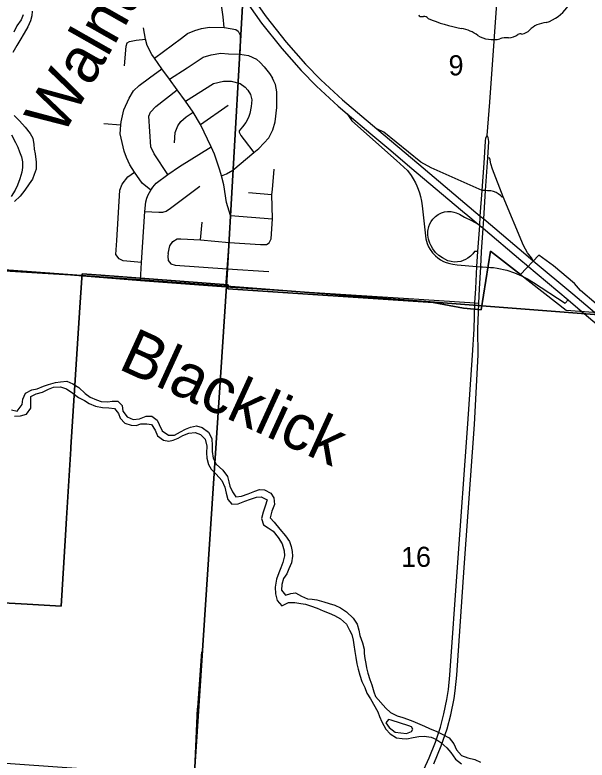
# Model space of a CAD drawing. Extents: x 114843 to 284848, y 317643 to 566895.
# Drawn here: x 233833 to 240118, y 354619 to 362810 of the extents above; entities that cross this region are included whole.
import ezdxf

# ---------------------------------------------------------------- set-up
doc = ezdxf.new("R2010")
doc.units = 0
for name, color, linetype in [('GM_X_City_Street', 7, 'Continuous'), ('GM_X_Corporation', 7, 'Continuous'), ('GM_X_County_Road', 7, 'Continuous'), ('GM_X_Interchange_Ramps', 7, 'Continuous'), ('GM_X_Major_River', 7, 'Continuous'), ('GM_X_Major_River_Text', 7, 'Continuous'), ('GM_X_Minor_River', 7, 'Continuous'), ('GM_X_Minor_River_Text', 7, 'Continuous'), ('GM_X_Section', 7, 'Continuous'), ('GM_X_Section_Text', 7, 'Continuous'), ('GM_X_State_Route', 7, 'Continuous'), ('GM_X_State_Shield', 7, 'Continuous'), ('GM_X_US_Route', 7, 'Continuous')]:
    doc.layers.add(name, color=color, linetype=linetype)

msp = doc.modelspace()

# ---------------------------------------------------------------- linework, layer by layer
at = {"layer": 'GM_X_City_Street'}
for p, q in [((235872.5, 361604.5), (236174.2, 361816.9)), ((234810.7, 361615.9), (234998.5, 361601.9)), ((236399.1, 360858.2), (236657, 360837)), ((236200.7, 360605.7), (236661.8, 360568.7)), ((235873.5, 360335.8), (235889.1, 360533.4)), ((235840.9, 355196.7), (235886.6, 355808.6))]:
    msp.add_line(p, q, dxfattribs=at)
for points in [[(236130.9, 362671.2), (236121.5, 362789.3), (236104, 362917.5)], [(236149.1, 359819.6), (236164.6, 360017.2), (236185.9, 360308.3), (236200.7, 360605.7), (236157.7, 360747.3), (236129.5, 360941.7), (236102.3, 361042.2), (236085.7, 361103.7), (236025.6, 361279.6), (235989.8, 361360.3), (235872.5, 361604.5), (235790.7, 361740.4), (235707.1, 361860.5), (235617.2, 361985.7), (235531.9, 362102.8), (235448, 362216.5), (235366.5, 362332.7), (235337.9, 362373.8), (235284.7, 362473.5), (235266.2, 362542.7), (235246.4, 362667.7)], [(235366.5, 362332.7), (235662.8, 362555.7), (235730.4, 362604.6), (235808.3, 362637.5), (235884.2, 362660.4), (235970.3, 362673.4), (236130.9, 362671.2), (236136.8, 362671.1), (236259.3, 362650.3), (236285.6, 362630.6), (236306.2, 362586.6), (236308.8, 362528.5), (236305.7, 362448.2), (236302.4, 362377.9)], [(235038.4, 362250.3), (235056.1, 362467.1), (235067.8, 362501.3), (235093.7, 362515.6), (235165.7, 362530.4), (235266.2, 362542.7)], [(235531.9, 362102.8), (235724.5, 362229.4), (235901.7, 362345.6), (235989.6, 362372.6), (236095.8, 362389.8), (236178, 362382.6), (236302.4, 362377.9), (236398.8, 362364.9), (236485.5, 362321.7), (236528, 362286), (236572.6, 362238.3), (236629.6, 362164.7), (236662.2, 362114.9)], [(235325.9, 360884), (235231.9, 360961.9), (235148.2, 361080.2), (235094.5, 361160.5), (235060, 361243.1), (235034, 361312.9), (234990.4, 361501.4), (234998.5, 361601.9), (235001, 361633.9), (235029.7, 361764.6), (235088.4, 361895.7), (235137.7, 361974.4), (235199.2, 362035.3), (235312.6, 362118.7), (235448, 362216.5)], [(236102.3, 361042.2), (236156.3, 361062.3), (236226, 361103.2), (236458.5, 361296.3), (236512.2, 361340.9), (236623.2, 361458.5), (236666.4, 361547.2), (236691.5, 361635.7), (236709.9, 361790.4), (236710, 361965), (236695.1, 362043), (236676.6, 362083), (236662.2, 362114.9)], [(235707.1, 361860.5), (236013.1, 362055.9), (236123.1, 362083.1), (236209.4, 362082.1), (236305.9, 362055), (236360.5, 362015.4), (236391, 361981.6)], [(235513.7, 361055.2), (235363.4, 361281.3), (235324.6, 361359.6), (235303.2, 361695.3), (235322.7, 361739.6), (235382.2, 361804.5), (235617.2, 361985.7)], [(236391, 361981.6), (236419.5, 361935.8), (236434.2, 361875.8), (236427, 361803.5), (236413.8, 361725.1), (236400.2, 361680.8), (236368.7, 361626.3), (236333.2, 361577.8), (236295.5, 361535.3), (236297.7, 361519.2), (236314.1, 361485.3), (236352.8, 361437.6), (236458.5, 361296.3)], [(235585, 361405.4), (235593.8, 361517.8), (235621.1, 361590.3), (235656.7, 361638.8), (235714.3, 361687.6), (235790.7, 361740.4)], [(235212, 359891.4), (235223.4, 360089), (235259.6, 360649.9), (235271.6, 360756.2), (235281.9, 360796.6), (235296.5, 360832.8), (235325.9, 360884), (235349, 360916), (235384.8, 360958.7), (235513.7, 361055.2), (235640.1, 361143.1), (235989.8, 361360.3)], [(235223.4, 360089), (235023.6, 360106.6), (234976.7, 360127.6), (234942.4, 360176.1), (234951.9, 360331.2), (234986.1, 360883.6), (235011.1, 360949.6), (235072.2, 361028.7), (235148.2, 361080.2)], [(236595.9, 360285.8), (236627.7, 360303), (236648.5, 360349.9), (236661.8, 360568.7), (236657, 360837), (236661.3, 360892.1), (236679.1, 361116)], [(235259.6, 360649.9), (235412.9, 360641.2), (235457.2, 360640.7), (235493.2, 360651.6), (235543.9, 360685.9), (235865, 360928.8)], [(235517.8, 360188.8), (235534.2, 360271.7), (235567.8, 360320.8), (235616.5, 360348.8), (235654.7, 360349), (235873.5, 360335.8), (236185.9, 360308.3), (236532.2, 360287.4), (236595.9, 360285.8)], [(235517.8, 360188.8), (235511.7, 360156.9), (235516.2, 360110.2), (235544.1, 360074.3), (235595.2, 360059.8), (236164.6, 360017.2), (236621.4, 359988.6)], [(235804.1, 354434.4), (235840.5, 355191.7), (235840.9, 355196.7)]]:
    msp.add_lwpolyline(points, dxfattribs=at)
at = {"layer": 'GM_X_Corporation'}
for points in [[(233300.1, 356371), (233969.7, 356331.6), (234339.7, 356309.8), (234388.2, 357091.2), (234398.9, 357276.6), (234446.2, 358040.7), (234447.4, 358058.9), (234546.8, 359592.6), (234568.2, 359921.3), (234572.8, 359964.6), (234777.3, 359948.7), (236174.2, 359843.1), (236171.9, 359798.6), (238427.7, 359648), (238601.2, 359615), (238758.7, 359584.9), (238952.6, 359566.7), (239057.3, 360213), (239386, 359957.9), (239888.4, 359565.2), (240337.9, 359532.5)], [(240218.6, 359633.6), (240047, 359780.7), (239978.4, 359858.5), (239749, 360051.6), (239587.9, 360169.4), (239386, 359957.9), (239057.3, 360213), (238952.6, 359566.7), (238758.7, 359584.9), (238601.2, 359615), (238427.7, 359648), (236171.9, 359798.6), (236174.2, 359843.1), (234777.3, 359948.7), (234572.8, 359964.6), (234568.2, 359921.3), (234546.8, 359592.6), (234447.4, 358058.9), (234446.2, 358040.7), (234398.9, 357276.6), (234388.2, 357091.2), (234339.7, 356309.8), (233969.7, 356331.6), (233300.1, 356371)]]:
    msp.add_lwpolyline(points, dxfattribs=at)
at = {"layer": 'GM_X_County_Road'}
for points in [[(231164.6, 360190.2), (233359.3, 360020.3), (234258, 359963.1), (234442.8, 359951.7), (234579.8, 359940.9)], [(234579.8, 359940.9), (235212, 359891.4), (236149.1, 359819.6), (236202.7, 359816.2)], [(236202.7, 359816.2), (238101.7, 359695.7), (238885.8, 359643.6), (238929.3, 359641.1)]]:
    msp.add_lwpolyline(points, dxfattribs=at)
at = {"layer": 'GM_X_Interchange_Ramps'}
for points in [[(237483.5, 361721), (237532.6, 361643.7), (238026, 361208.7), (238143.7, 361100.7), (238184.3, 361045.3), (238208.4, 361007.5), (238231.6, 360965.5), (238247.6, 360931.8), (238262.5, 360895.6), (238276.6, 360855.2), (238287.8, 360815.5), (238298.8, 360763.5), (238306.1, 360710.3), (238346.4, 360346.7), (238359.6, 360298.9), (238375.2, 360262.2), (238392.7, 360231), (238418.7, 360195), (238450.9, 360160.5), (238477.1, 360138.3), (238509.2, 360116.2), (238541.8, 360098.8), (238571.1, 360086.8), (238609, 360075.9), (238644.3, 360070.1), (238691.8, 360062.9), (238908.3, 360044.2), (238949.4, 360041.5)], [(239002.6, 360879.9), (238963.6, 360881.5), (238403.8, 361128.4), (238291.4, 361190.6), (237883.5, 361521.9), (237808.5, 361556.6)], [(239526, 360108.3), (239506.7, 360141.2), (239463.6, 360195.9), (239420.4, 360275.4), (239195.5, 360811.4), (239077.1, 361113), (239058.9, 361173.8), (239049.2, 361233.4), (239028.1, 361237.2)], [(239195.5, 360811.4), (239184.3, 360806.7), (239165.3, 360826.6), (239142.7, 360844.3), (239118.1, 360858.4), (239089.1, 360869.7), (239062.1, 360875.7), (239043.6, 360877.7), (239024.3, 360877.8), (239002.6, 360879.9)], [(238916.5, 360207.6), (238880.3, 360210.3), (238861.1, 360183.6), (238836.2, 360157.7), (238809.5, 360136.7), (238782.5, 360120.7), (238756.1, 360109.2), (238729.9, 360101), (238693.8, 360094.8), (238659, 360093.8), (238624.9, 360097.6), (238588.1, 360107.2), (238529, 360138.6), (238488.5, 360166.3), (238453.9, 360198.6), (238423.2, 360237.5), (238403.6, 360271), (238390.3, 360301.2), (238377.2, 360344.4), (238370.3, 360388.1), (238369.8, 360434.2), (238378.2, 360483.2), (238389.7, 360514), (238403.9, 360540.4), (238421.8, 360565.2), (238451.6, 360595), (238481.5, 360616.2), (238517, 360633.4), (238551.5, 360643.6), (238585.4, 360648.3), (238623.9, 360647.4), (238655.6, 360641.7), (238680.8, 360633.9), (238716, 360618.5), (238770.1, 360585.9), (238846.9, 360550.5), (238921.4, 360510.1)], [(238949.4, 360041.5), (238968.7, 360040.3), (239056.7, 360034.2)], [(239056.7, 360034.2), (239090.3, 360031.7), (239128.9, 360025.5), (239235.6, 360002.8), (239319.5, 359976.4), (239395.6, 359942.6), (239461.4, 359909.7), (239528.7, 359869.4), (239877.1, 359641.2), (239908.5, 359677.7)]]:
    msp.add_lwpolyline(points, dxfattribs=at)
at = {"layer": 'GM_X_Major_River'}
for points in [[(234024.2, 362852.4), (234018.6, 362798.3), (234003, 362746.1), (233975.5, 362677.8), (233935.9, 362609.4), (233886.5, 362529), (233852.9, 362472.6), (233809.5, 362396.2)], [(233922.5, 362811.6), (233902.9, 362755.4), (233853.4, 362690.9), (233819.9, 362620.6)], [(233826.3, 361705.5), (233884.7, 361645.8), (233947.2, 361574.2), (234001.7, 361506.6), (234030, 361456.7), (234040.5, 361384.7), (234044.9, 361334.7), (234055.2, 361282.7), (234067.9, 361192.7), (234066.4, 361112.6), (234044.8, 361054.3), (234025.2, 361004.1), (233991.6, 360953.8), (233942.1, 360883.3), (233892.5, 360818.9), (233829, 360760.3)], [(233797.8, 361491), (233840.4, 361407.2), (233864.8, 361355.3), (233883.1, 361303.4), (233905.5, 361251.5), (233915.9, 361195.5), (233918.3, 361131.5), (233908.7, 361081.3), (233887.2, 361009.1), (233861.7, 360938.8), (233836.1, 360882.5), (233790.6, 360814.1)]]:
    msp.add_lwpolyline(points, dxfattribs=at)
at = {"layer": 'GM_X_Minor_River'}
for points in [[(233796.4, 358468.4), (233858.3, 358454.4), (233912.5, 358528.5), (233920.6, 358586.5), (233948.8, 358652.6), (234020.8, 358688.6), (234078.8, 358700.6), (234148.9, 358730.6), (234200.9, 358746.6), (234280.9, 358768.5), (234332.9, 358778.5), (234402.9, 358784.5), (234470.8, 358756.3), (234534.7, 358714.2), (234606.5, 358648), (234658.4, 358607.9), (234728.3, 358577.8), (234782.2, 358559.7), (234852.2, 358555.6), (234902.2, 358563.6), (234962.2, 358565.6), (235012, 358515.4), (235017.9, 358455.3), (235065.7, 358393.2), (235131.6, 358363), (235201.6, 358369), (235273.7, 358399), (235337.6, 358400.9), (235395.5, 358356.8), (235417.4, 358306.7), (235451.2, 358238.5), (235519.1, 358190.4), (235585.1, 358190.3), (235653.1, 358228.3), (235705.2, 358256.3), (235761.2, 358278.3), (235827.2, 358292.3), (235891.1, 358276.2), (235959, 358224), (235994.8, 358153.9), (236000.6, 358073.7), (236000.5, 358011.6), (236012.3, 357937.5), (236044.2, 357871.3), (236118, 357805.2), (236167.8, 357737), (236183.7, 357678.9), (236195.6, 357628.8), (236223.4, 357566.6), (236259.3, 357512.5), (236323.3, 357518.5), (236395.3, 357544.4), (236467.3, 357576.4), (236519.3, 357592.4), (236573.3, 357590.4), (236643.2, 357552.2), (236677.1, 357502.1), (236684.9, 357430), (236656.8, 357355.9), (236638.6, 357283.8), (236682.5, 357233.6), (236744.3, 357157.4), (236804.1, 357085.2), (236847.9, 357023.1), (236867.8, 356967), (236879.6, 356912.9), (236883.5, 356860.8)], [(233828.2, 358398.3), (233894.2, 358402.2), (233960.2, 358420.2), (234008.4, 358486.3), (234006.5, 358550.4), (234008.6, 358616.5), (234066.7, 358646.5), (234136.7, 358664.5), (234200.8, 358696.5), (234258.8, 358716.5), (234334.8, 358722.4), (234398.7, 358698.3), (234468.6, 358652.2), (234530.4, 358606), (234598.3, 358569.9), (234650.2, 358539.8), (234718.1, 358509.7), (234796.1, 358493.6), (234864, 358489.5), (234928, 358483.4), (234971.9, 358429.3), (234989.7, 358379.2), (235041.6, 358323.1), (235111.5, 358299), (235165.5, 358296.9), (235217.5, 358314.9), (235281.5, 358314.8), (235333.4, 358306.8), (235373.3, 358244.6), (235401.1, 358182.5), (235465, 358136.3), (235523, 358126.3), (235573, 358136.2), (235627, 358158.2), (235677, 358186.2), (235745.1, 358212.2), (235813.1, 358218.2), (235873, 358198.1), (235922.9, 358147.9), (235942.7, 358069.8), (235936.5, 357995.7), (235942.4, 357937.6), (235958.2, 357869.4), (235990.1, 357815.3), (236043.9, 357761.1), (236107.7, 357691), (236139.6, 357618.8), (236153.4, 357552.7), (236173.2, 357482.5), (236217.1, 357432.4), (236287.1, 357434.3), (236357.1, 357464.3), (236421.2, 357488.3), (236487.2, 357510.3), (236539.2, 357514.3), (236603.1, 357478.1), (236582.9, 357412), (236558.8, 357343.9), (236542.6, 357273.8), (236564.4, 357205.7), (236616.4, 357173.6), (236670.2, 357135.5), (236726.1, 357067.3), (236769.9, 356997.1), (236791.7, 356921), (236795.6, 356862.9), (236775.4, 356790.8)], [(236883.5, 356860.8), (236871.4, 356788.7), (236843.2, 356720.6), (236819.1, 356666.5), (236785, 356614.4), (236764.9, 356548.3), (236760.7, 356488.2), (236804.6, 356432.1), (236862.6, 356452.1), (236914.6, 356458), (236980.5, 356421.9), (237046.4, 356391.8), (237098.4, 356389.7), (237150.3, 356379.7), (237226.3, 356359.6), (237284.2, 356341.5), (237348.1, 356321.4), (237410, 356291.3), (237475.9, 356249.2), (237549.7, 356181), (237591.6, 356114.8), (237609.4, 356048.7), (237621.3, 355988.5), (237651, 355906.4), (237668.9, 355840.2), (237670.8, 355790.2), (237676.7, 355736.1), (237686.5, 355681.9), (237696.4, 355631.8), (237710.3, 355575.7), (237732.1, 355503.6), (237752, 355445.5), (237775.8, 355369.3), (237793.6, 355319.2)], [(236775.4, 356790.8), (236753.3, 356730.7), (236731.2, 356676.6), (236707, 356606.5), (236692.8, 356520.3), (236694.7, 356446.2), (236712.5, 356372.1), (236764.3, 356313.9), (236836.4, 356349.9), (236906.4, 356351.9), (236972.3, 356339.8), (237026.3, 356331.7), (237078.2, 356315.6), (237152.1, 356287.5), (237220, 356259.4), (237285.9, 356235.3), (237341.9, 356209.2), (237409.8, 356171.1), (237473.6, 356112.9), (237509.4, 356048.8), (237533.3, 355998.7), (237549.2, 355936.5), (237557, 355884.4), (237566.9, 355814.3), (237576.7, 355746.2), (237590.5, 355676), (237602.4, 355619.9), (237620.3, 355553.8), (237644.1, 355483.6), (237675.9, 355415.5), (237699.8, 355355.3), (237739.6, 355291.2)], [(237793.6, 355319.2), (237908.1, 355190.6), (237959.7, 355142.2), (238033.4, 355105.6), (238095.2, 355089.2), (238147, 355068.8), (238202.8, 355046.4), (238280.5, 355013.9), (238332.3, 354991.5), (238388.1, 354967.1), (238467.8, 354934.5), (238527.5, 354906), (238603.2, 354863.5), (238654.7, 354797), (238684.2, 354732.7), (238739.7, 354670.3), (238809.5, 354643.8), (238883.3, 354627.3), (238947, 354596.8)], [(237739.6, 355291.2), (237817.9, 355149.2), (237837.5, 355099), (237863.1, 355040.7), (237908.5, 354960.3), (237954.1, 354907.9), (238025.7, 354865.4), (238087.6, 354856.9), (238139.6, 354854.6), (238205.6, 354866.2), (238269.6, 354879.7), (238327.6, 354883.4), (238405.4, 354872.8), (238457.2, 354848.4), (238510.9, 354814), (238578.5, 354755.5), (238620.1, 354703.1), (238673.5, 354630.7), (238737.1, 354578.2)], [(237967.1, 355058), (237937.2, 355066.2), (237909, 355030.4), (237944.6, 354978.1), (238010.2, 354925.6), (238136, 354912.7), (238188, 354934.4), (238204.2, 354960.3), (238190.4, 354986.4), (238160.5, 354996.6)], [(238160.5, 354996.6), (237967.1, 355058)]]:
    msp.add_lwpolyline(points, dxfattribs=at)
at = {"layer": 'GM_X_Section'}
for points in [[(231071.6, 365597.7), (236465.2, 365226.6), (236156.1, 359827), (230676.4, 360230)], [(236465.2, 365226.6), (242001.9, 364809.8), (241626.2, 359407.6), (236156.1, 359827)], [(230676.4, 360230), (236156.1, 359827), (235803.6, 354436.9), (230365.9, 354819.8)], [(236156.1, 359827), (241626.2, 359407.6), (241219.5, 354004.1), (235803.6, 354436.9)]]:
    msp.add_lwpolyline(points, close=True, dxfattribs=at)
at = {"layer": 'GM_X_State_Route'}
for points in [[(239019.4, 361484.5), (239049.9, 361850.8), (239186.8, 363816.1), (239226.1, 364314.3), (239264.5, 364916.9), (239276.4, 365072.3)], [(238916.5, 360207.6), (238938.7, 360495.8), (238944.9, 360598.4), (238963.6, 360881.5), (238985.6, 361179.1), (239000.2, 361421.3), (239006.5, 361458.9), (239019.4, 361484.5)], [(238929.3, 359641.1), (238937.2, 359799.9), (238949.4, 360041.5), (238957.6, 360205.4), (238976, 360464.8), (238981.9, 360567.2), (239002.6, 360879.9), (239028.1, 361237.2), (239039.2, 361419.7), (239030.2, 361461.4), (239019.4, 361484.5)], [(238885.8, 359643.6), (238896.1, 359802.1), (238908.3, 360044.2), (238916.5, 360207.6)], [(238324.7, 354517.1), (238382.8, 354642.6), (238452.2, 354816.8), (238507.8, 354982.8), (238542.6, 355126.7), (238576.2, 355284.4), (238595.1, 355394.6), (238611.3, 355554.5), (238696, 356740), (238807.4, 358314.1), (238859.3, 359068.5), (238877.5, 359356), (238885.8, 359643.6)], [(238435.4, 354578.7), (238515, 354777.3), (238579.7, 354963.1), (238620.3, 355117.4), (238657.2, 355297.2), (238668.2, 355381.8), (238687.8, 355551), (238768.4, 356736.4), (238881, 358307.7), (238920.6, 359073.6), (238918.6, 359353.8), (238929.3, 359641.1)]]:
    msp.add_lwpolyline(points, dxfattribs=at)
at = {"layer": 'GM_X_State_Shield'}
for centre, major_axis, start_param, end_param in [((239490.5, 363065.3), (461.6, 3.3), 5.101753, 6.440018), ((238288.7, 362807.6), (20.3, 0.1), 3.00124, 4.508301), ((238291, 362915.7), (155.2, 1.1), 4.665946, 4.897461), ((238324, 362749.2), (56, 0.4), 0.519207, 1.627899), ((239023.7, 363703.7), (1332.7, 9.6), 4.195996, 4.488959), ((239689.1, 362523.4), (252.8, 1.8), 1.647645, 2.488434), ((238636.3, 362337.7), (417, 3), 0.823519, 1.323588), ((239257.1, 362671.6), (141, 1), 4.691044, 5.507374), ((239385.4, 362570.1), (39.7, 0.3), 1.147584, 2.315152), ((239367.4, 362715.3), (149.1, 1.1), 4.937069, 5.64225), ((239084.3, 362749.4), (264.6, 1.9), 4.026481, 4.996735), ((239239.8, 362385.2), (217.4, 1.6), 1.495662, 1.94098)]:
    msp.add_ellipse(centre, major_axis=major_axis, ratio=0.8, start_param=start_param, end_param=end_param, dxfattribs=at)
at = {"layer": 'GM_X_US_Route'}
for p, q in [((237740.9, 361504.2), (237961.4, 361318.3)), ((238809.3, 360603.4), (238921.4, 360510.1))]:
    msp.add_line(p, q, dxfattribs=at)
for points in [[(235436.5, 364293.8), (235483.6, 364235.4), (235599.5, 364074.1), (235787.9, 363804.5), (236239.6, 363153.4), (236542.7, 362720.1), (236763.6, 362441.4), (236977.3, 362198.6), (237145.4, 362027.2), (237382.1, 361806.6), (237483.5, 361721), (237740.9, 361504.2)], [(236288.4, 363221.5), (236591.5, 362788.2), (236812.4, 362509.5), (237026.1, 362266.7), (237194.1, 362095.3), (237430.8, 361874.7), (237808.5, 361556.6), (238270.3, 361167.9), (238944.9, 360598.4), (238981.9, 360567.2), (239445.5, 360176.1)], [(237961.4, 361318.3), (238170.9, 361141.7), (238749.4, 360653.2), (238809.3, 360603.4)], [(238921.4, 360510.1), (238938.7, 360495.8), (238976, 360464.8), (239388.7, 360113.9), (239451, 360061.6), (239455.2, 360058.1)], [(239445.5, 360176.1), (239526, 360108.3), (239959.5, 359743.3), (240649.9, 359160), (241092.7, 358782.2), (242015.6, 358002.4), (243076, 357112.5), (243975.6, 356352.3), (244188.8, 356171), (244777.3, 355678.3), (245192.2, 355328), (245651.4, 354928.3), (245945.3, 354645.5), (246232.3, 354354.6)], [(239455.2, 360058.1), (239908.5, 359677.7), (239989.5, 359609.4)], [(239989.5, 359609.4), (240608.7, 359086.2), (241051.5, 358708.3), (241442.5, 358378.1)]]:
    msp.add_lwpolyline(points, dxfattribs=at)

# ---------------------------------------------------------------- texts
at = {"layer": 'GM_X_Major_River_Text'}
msp.add_text('Walnut', height=500, rotation=60.41413, dxfattribs=at).set_placement((234354.2, 361464.1))
at = {"layer": 'GM_X_Minor_River_Text'}
msp.add_text('Blacklick', height=500.01, rotation=335.4163, dxfattribs=at).set_placement((234955.6, 358924.7))
at = {"layer": 'GM_X_Section_Text'}
for s, height, rotation, p in [('9', 221, 0.41427, (238597.1, 362144.6)), ('16', 221.02, 0.4142, (238075.2, 356741.5))]:
    msp.add_text(s, height=height, rotation=rotation, dxfattribs=at).set_placement(p)

doc.saveas('drawing.dxf')
